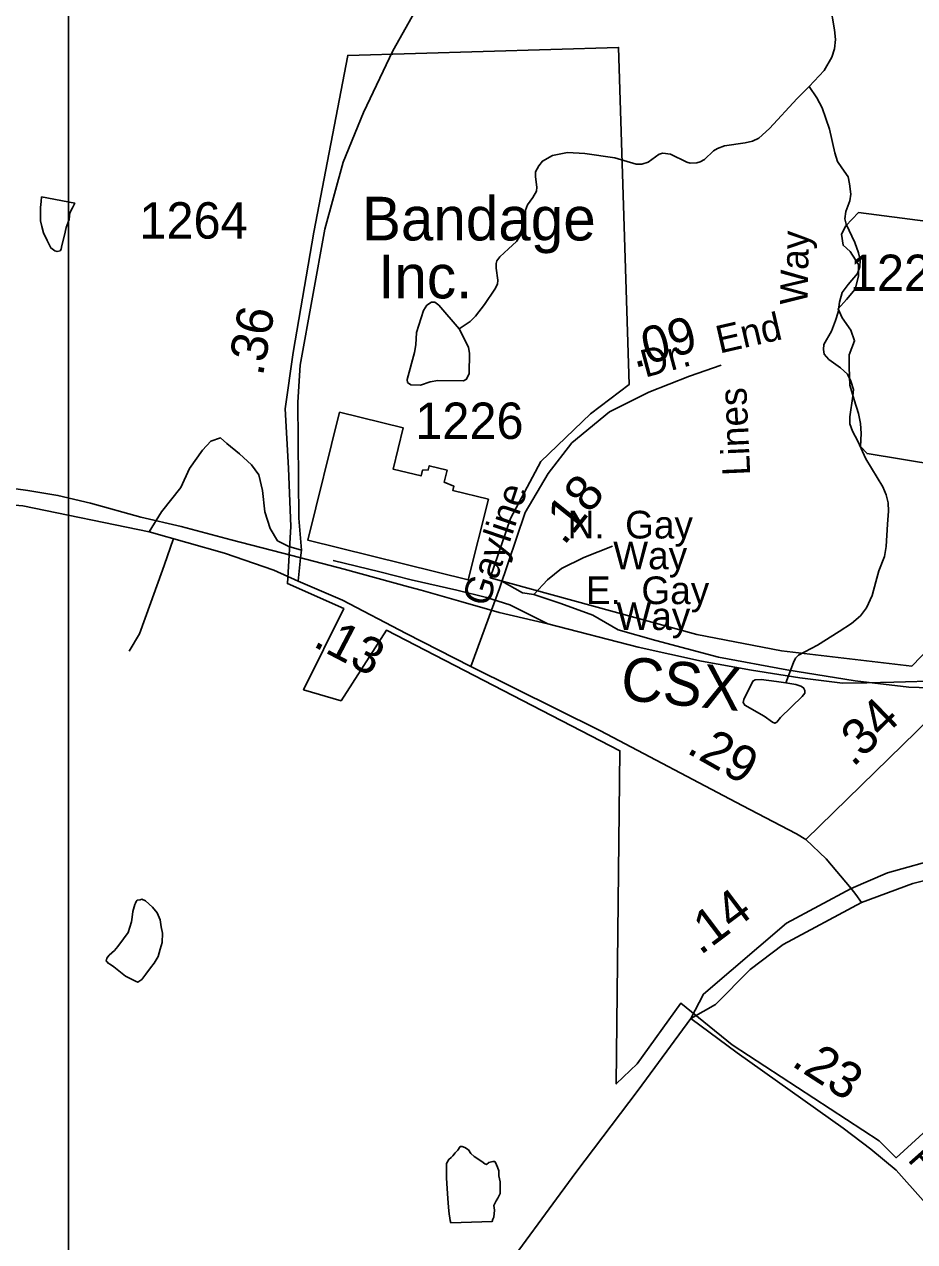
# Model space of a CAD drawing. Extents: x 2126262 to 2293712, y 749403 to 919119.
# Drawn here: x 2199710 to 2202768, y 848720 to 852903 of the extents above; entities that cross this region are included whole.
import ezdxf

# ---------------------------------------------------------------- set-up
doc = ezdxf.new("R2010")
doc.units = 0
for name, color, linetype in [('Exist Boundary Political City Limit New', 7, 'Continuous'), ('Exist Cultural Warehouse Building Footprint', 7, 'Continuous'), ('Exist Cultural Warehouse Building Label', 7, 'Continuous'), ('Exist Hydrographic Misc Water Feature', 7, 'Continuous'), ('Exist Railroad Mainline', 7, 'Continuous'), ('Exist Railroad Mainline Label', 7, 'Continuous'), ('Exist Railroad Siding', 7, 'Continuous'), ('Exist Road Non-System Type 51', 7, 'Continuous'), ('Exist Road Non-System Type 51 Label', 7, 'Continuous'), ('Exist Road Primary NC Attributed', 7, 'Continuous'), ('Exist Road Primary NC Service Mileage Hundredths English Label', 7, 'Continuous'), ('Exist Road Primary US Attributed', 7, 'Continuous'), ('Exist Road Primary US Mileage Hundredths English Label', 7, 'Continuous'), ('Exist Road Secondary Mileage Hundredths English Label', 7, 'Continuous'), ('Exist Road Secondary Type 51 Attributed', 7, 'Continuous'), ('Exist Road Secondary Type 51 Label', 7, 'Continuous'), ('Exist Road Secondary Type 51 Number Label', 7, 'Continuous'), ('Map Preparation Boundary City Limit Buffer Line', 7, 'Continuous'), ('Map Preparation Inset Cut Line', 7, 'Continuous')]:
    doc.layers.add(name, color=color, linetype=linetype)

msp = doc.modelspace()

# ---------------------------------------------------------------- linework, layer by layer
at = {"layer": 'Exist Boundary Political City Limit New'}
for points in [[(2202888.5, 849176.8), (2202703.8, 849008.4), (2202645.5, 849066.5), (2202141, 849396.4), (2201964.8, 849539.8), (2201815, 849330.5), (2201742.5, 849262.2), (2201755.2, 850406.8), (2200953, 850821), (2200797.5, 850578.8), (2200668.5, 850616.2), (2200806.5, 850895.2), (2200613, 850981.4), (2200624.5, 851177.6), (2200616.8, 851377.4), (2200605.5, 851581.1), (2200632.5, 851774.9), (2200704, 852189.2), (2200820.5, 852795.9), (2201750.5, 852823.3), (2201787, 851665), (2201654.2, 851564.3), (2201483.5, 851400.4), (2201379.8, 851205.4), (2201309.8, 851001.2), (2202019.8, 850806.6), (2202310.2, 850750.2), (2202758, 850696.9), (2203353.2, 851314.4)], [(2202972, 851367.9), (2202604.2, 851428.1), (2202581.5, 851452.4), (2202583.8, 851497.3), (2202581.5, 851531.6), (2202575.2, 851565.1), (2202560, 851612.2), (2202544.8, 851662.5), (2202543.2, 851724.9), (2202543.2, 851767.5), (2202561.5, 851815.1), (2202548, 851851.7), (2202519, 851894.3), (2202504.5, 851925.5), (2202534.2, 851956.8), (2202563, 851993.2), (2202575.2, 852037.4), (2202575.2, 852077.8), (2202546.2, 852122.7), (2202522, 852144), (2202516.8, 852182), (2202531.2, 852210.9), (2202574.8, 852256.1), (2203254.2, 852167.8)]]:
    msp.add_lwpolyline(points, dxfattribs=at)
at = {"layer": 'Exist Cultural Warehouse Building Footprint'}
msp.add_lwpolyline([(2200792.5, 851570.4), (2201011.2, 851516.3), (2200976.2, 851374.9), (2201072.5, 851351.1), (2201077.5, 851371.4), (2201097.2, 851371.6), (2201100.7, 851386.1), (2201162.2, 851370.9), (2201152, 851329.6), (2201184.8, 851316.3), (2201181.2, 851301.5), (2201303.7, 851271.1), (2201234, 850993.9), (2200683.5, 851130.2)], close=True, dxfattribs=at)
at = {"layer": 'Exist Hydrographic Misc Water Feature'}
for points in [[(2202478.1, 852971.3), (2202492.2, 852884.4), (2202495.4, 852850.7), (2202492.2, 852818.1), (2202483.5, 852789.9), (2202457.4, 852744.3), (2202405.3, 852688.9)], [(2202405.3, 852688.9), (2202364.5, 852647.8), (2202269, 852544.6), (2202232, 852512), (2202210.3, 852501.2), (2202185.4, 852495.7), (2202114.8, 852484.9), (2202090.9, 852476.2), (2202076.8, 852468.6), (2202046.4, 852438.2), (2202031.2, 852430.5), (2202019.3, 852427.3), (2201997.1, 852426.2), (2201985.2, 852429.5), (2201928.7, 852456.6), (2201902.7, 852459.9), (2201890.7, 852456.6), (2201852.7, 852429.5), (2201831, 852421.9), (2201811.5, 852422.9), (2201737.6, 852443.6), (2201634.5, 852458.8), (2201574.8, 852462), (2201523.8, 852452.3), (2201489, 852432.7), (2201476.4, 852417.1), (2201465.6, 852396.4), (2201465.6, 852379.1), (2201469.9, 852343.2), (2201468.8, 852329.1), (2201455.8, 852307.4), (2201438.4, 852282.4), (2201430.8, 852263.9), (2201430.8, 852247.6), (2201423.2, 852204.2), (2201416.7, 852181.4), (2201400.4, 852156.4), (2201372.2, 852131.4), (2201342.9, 852103.7), (2201333.1, 852090.6), (2201329.9, 852080.9), (2201329.9, 852064.6), (2201336.4, 852023.3), (2201335.3, 852010.3), (2201325.5, 851992.9), (2201289.7, 851939.7), (2201259.3, 851900.5), (2201240.8, 851882.1), (2201202.8, 851856)], [(2202405.3, 852688.9), (2202431.4, 852650.4), (2202449.8, 852615.7), (2202474.8, 852542.9), (2202493.3, 852461.4), (2202503, 852431), (2202517.1, 852410.3), (2202538.9, 852378.8), (2202544.3, 852354.9), (2202548.6, 852319.1), (2202545.4, 852295.8), (2202531.3, 852260), (2202528, 852235), (2202532.3, 852216.6), (2202562.7, 852153.5), (2202574.7, 852117.7), (2202580.1, 852092.7), (2202579, 852069.9), (2202571.4, 852047.1), (2202539.9, 852009.1), (2202519.3, 851981.9), (2202509.5, 851948.2), (2202505.2, 851913.5), (2202495.4, 851884.8), (2202482.4, 851849), (2202456.3, 851802.2), (2202454.2, 851785.9), (2202457.4, 851769.7), (2202472.6, 851751.2), (2202512.8, 851722.9), (2202536.7, 851701.2), (2202548.6, 851676.2), (2202557.3, 851648), (2202555.1, 851625.2), (2202545.4, 851554.6), (2202545.4, 851529.6), (2202554.1, 851504.6), (2202572.5, 851470.9), (2202599.6, 851409.8), (2202658.3, 851314.2), (2202670.2, 851285.9), (2202676.7, 851258.8), (2202677.8, 851230.5), (2202674.6, 851184.9), (2202670.2, 851108.9), (2202663.7, 851074.1), (2202645.2, 851025.2), (2202634.4, 850986.7), (2202621.4, 850939.9), (2202602.9, 850897.6), (2202582.3, 850870.4), (2202550.8, 850844.4), (2202508.5, 850816.1), (2202433.5, 850769.4), (2202368.4, 850735.7), (2202358.6, 850724.9), (2202352.1, 850709.7), (2202325, 850640.1)], [(2199769, 852310), (2199883, 852288.7), (2199875.2, 852272.7), (2199865.4, 852254.6), (2199863.5, 852232.7), (2199853.5, 852204.6), (2199847.8, 852178.6), (2199838.1, 852142.5), (2199836.3, 852130.5), (2199832.4, 852124.4), (2199822.3, 852122.4), (2199814.3, 852124.3), (2199800, 852134.3), (2199788.1, 852160.1), (2199775.8, 852186.1), (2199769.8, 852208), (2199765.5, 852227.9), (2199765.3, 852251.9), (2199765.3, 852273.9), (2199767, 852294), (2199769, 852310)], [(2200091.4, 849615), (2200057.3, 849632.8), (2200017.1, 849664.5), (2200005, 849672.4), (2199997, 849676.4), (2199995, 849680.3), (2199991.1, 849684.3), (2199992.7, 849694.3), (2200000.7, 849704.4), (2200018.8, 849720.5), (2200030.5, 849734.6), (2200050.3, 849760.6), (2200066.3, 849782.8), (2200078, 849818.9), (2200079.9, 849834.9), (2200081.7, 849854.9), (2200089.5, 849878.9), (2200091.6, 849882.9), (2200093.6, 849888.9), (2200097.5, 849893), (2200107.6, 849895.1), (2200113.5, 849897.1), (2200125.6, 849891.2), (2200149.6, 849869.4), (2200165.8, 849849.4), (2200175.8, 849825.5), (2200180.1, 849801.6), (2200184.2, 849779.6), (2200182.6, 849747.6), (2200176.5, 849725.5), (2200168.9, 849699.5), (2200155.1, 849677.4), (2200143, 849661.3), (2200127.2, 849639.3), (2200113.3, 849621.2), (2200099.4, 849611.1), (2200091.4, 849615)], [(2201172.8, 848792.7), (2201170.5, 848808.7), (2201168.5, 848814.7), (2201166.2, 848838.7), (2201164.4, 848868.6), (2201162.1, 848902.6), (2201159.9, 848938.5), (2201159.5, 848968.5), (2201159.3, 848988.5), (2201167.3, 849002.6), (2201175.3, 849008.7), (2201181.2, 849014.7), (2201189, 849024.7), (2201199.1, 849034.8), (2201207, 849046.9), (2201213, 849046.9), (2201223, 849043), (2201235.1, 849035.1), (2201243.1, 849023.1), (2201255, 849013.2), (2201281.3, 848995.3), (2201291.3, 848987.5), (2201297.3, 848985.5), (2201305.3, 848991.5), (2201319.2, 848995.7), (2201325.4, 848995.7), (2201329.3, 848989.8), (2201331.3, 848983.8), (2201335.2, 848975.8), (2201339.5, 848963.8), (2201339.5, 848945.8), (2201343.8, 848925.9), (2201344, 848885.8), (2201336, 848869.8), (2201330.3, 848859.8), (2201322.3, 848843.8), (2201324.3, 848827.7), (2201322.5, 848803.7), (2201318.6, 848797.7), (2201316.8, 848789.7), (2201174.9, 848784.8), (2201172.8, 848792.7)]]:
    msp.add_lwpolyline(points, dxfattribs=at)
for points in [[(2201202.8, 851856), (2201133.4, 851937.5), (2201119.2, 851948.3), (2201108.4, 851948.3), (2201092.1, 851937.5), (2201081.2, 851919), (2201056.3, 851844.1), (2201054.1, 851801.7), (2201049.8, 851775.6), (2201024.8, 851682.2), (2201025.9, 851672.4), (2201036.7, 851663.7), (2201070.4, 851662.7), (2201103, 851674.6), (2201130.1, 851678.9), (2201218, 851677.9), (2201228.9, 851683.3), (2201237.6, 851702.8), (2201238.7, 851772.4), (2201235.4, 851791.9), (2201219.1, 851825.6)], [(2202325, 850640.1), (2202359.1, 850634.9), (2202376.4, 850628.4), (2202386.2, 850623), (2202390.5, 850614.3), (2202390.5, 850604.5), (2202380.8, 850593.6), (2202307, 850520.9), (2202293.9, 850504.6), (2202287.4, 850501.3), (2202279.8, 850504.6), (2202250.5, 850525.2), (2202184.3, 850563.2), (2202178.8, 850573), (2202181, 850582.8), (2202211.4, 850645.8), (2202220.1, 850650.1), (2202240.7, 850651.2), (2202292.8, 850644.7)]]:
    msp.add_lwpolyline(points, close=True, dxfattribs=at)
at = {"layer": 'Exist Railroad Mainline'}
msp.add_lwpolyline([(2199639.2, 851312.8), (2199721.1, 851301.5), (2199825.1, 851284.2), (2199936.7, 851257.6), (2200109.6, 851209.9), (2200247.7, 851176.8), (2200419.9, 851131.9), (2200628.1, 851077.4), (2200808.3, 851030.4), (2201029.3, 850970.5), (2201072.6, 850958.2), (2201208.8, 850919.2), (2201341, 850881.8), (2201507.2, 850843), (2201817.5, 850763), (2202035.6, 850714.5), (2202207.8, 850683.5), (2202373.5, 850656.9), (2202519.8, 850639.5), (2202603.8, 850640.1), (2202695.7, 850642.6), (2202855.8, 850647.2)], dxfattribs=at)
at = {"layer": 'Exist Railroad Siding'}
msp.add_lwpolyline([(2201507.2, 850843), (2201376.7, 850908.1), (2201296.7, 850933.5), (2201194.6, 850959.1), (2201038.4, 850993.9), (2200930.3, 851021.3), (2200770.2, 851060.2)], dxfattribs=at)
at = {"layer": 'Exist Road Non-System Type 51'}
for points in [[(2200138, 851159.4), (2200180.3, 851227.7), (2200247.2, 851311.4), (2200276.5, 851377), (2200321.2, 851439.9), (2200350.4, 851470.6), (2200383.9, 851481.7), (2200404.8, 851462.2), (2200448.1, 851427.3), (2200489.9, 851389.6), (2200515, 851354.7), (2200527.6, 851301.6), (2200536, 851227.7), (2200554.1, 851170.4), (2200579.2, 851128.5), (2200618.3, 851109), (2200661.5, 851096.4)], [(2200221.7, 851135.6), (2200190, 851043.4), (2200144, 850916.3), (2200105.6, 850808.1), (2200069.4, 850749.5)], [(2201730, 851110.2), (2201631.3, 851070.7), (2201554.5, 851033.4), (2201506.2, 850993.9), (2201460.2, 850943.4)], [(2201460.2, 850943.4), (2201420.7, 850949.9), (2201350.3, 850989.3)], [(2201460.2, 850943.4), (2201552.3, 850912.6), (2201662, 850873.1), (2201749.8, 850822.6), (2201879.2, 850785.3), (2202094.3, 850728.2), (2202329, 850684.3), (2202563.8, 850647), (2202748.1, 850625), (2202924.9, 850619.9)]]:
    msp.add_lwpolyline(points, dxfattribs=at)
at = {"layer": 'Exist Road Primary NC Attributed'}
for points in [[(2195397.6, 849578.4), (2195511.9, 849606.3), (2195805.6, 849693.5), (2196028.7, 849782.9), (2196139.6, 849852), (2196241.5, 849926), (2196945.9, 850392.3), (2197379, 850694.5), (2197665.6, 850875.3), (2197884.6, 850985.6), (2198256.3, 851130.1), (2198446.7, 851189.4), (2198596, 851224.3), (2198854, 851262), (2199086.3, 851282.2), (2199422.4, 851272.5), (2199704.9, 851248), (2200138, 851159.4), (2200397.4, 851085.4), (2200566.2, 851026.8), (2200650.6, 850989.8)], [(2200650.6, 850989.8), (2200802.6, 850924.1), (2201021.6, 850809.7), (2201242.7, 850695.9)], [(2201242.7, 850695.9), (2201688.7, 850475.6), (2202175.2, 850219.1), (2202361.7, 850121.9), (2202393.4, 850101.9)], [(2202393.4, 850101.9), (2202464.2, 850035.4), (2202549.9, 849933.8)], [(2202549.9, 849933.8), (2202565.9, 849913.4), (2202584.7, 849885.8)]]:
    msp.add_lwpolyline(points, dxfattribs=at)
at = {"layer": 'Exist Road Primary US Attributed'}
for points in [[(2203453.2, 850061.6), (2203341.4, 850086.3), (2203193.3, 850077.5), (2202975.4, 850063), (2202863.6, 850039.8), (2202674.8, 849987.5), (2202549.9, 849933.8)], [(2202584.7, 849885.8), (2202761.9, 849951.2), (2202987.1, 850007.6), (2203087.2, 850015.1), (2203348.6, 850034), (2203453.2, 850061.6)], [(2202549.9, 849933.8), (2202327.7, 849814.7), (2202043, 849570.7), (2201999.5, 849486.5)], [(2201999.5, 849486.5), (2202083.7, 849534.4), (2202202.8, 849654.9), (2202316.1, 849740.6), (2202584.7, 849885.8)], [(2196404.3, 843660.6), (2196475.2, 843773.6), (2196629.4, 844022.8), (2196763.3, 844172.1), (2196964.8, 844403.2), (2197105.7, 844548.4), (2197353.3, 844776.6), (2197527.7, 844949.8), (2197987.3, 845366.5), (2198265.6, 845628.3), (2198705.7, 846036.6), (2199105.3, 846411.5), (2199489.6, 846757), (2199808.3, 847057.8), (2200298.6, 847508.1), (2200722, 847891.3), (2201003.1, 848183.8), (2201316.2, 848565.6), (2201604.3, 848957.2), (2201818.6, 849241.1), (2201999.5, 849486.5)]]:
    msp.add_lwpolyline(points, dxfattribs=at)
at = {"layer": 'Exist Road Secondary Type 51 Attributed'}
msp.add_line((2200650.6, 850989.8), (2200658.7, 851069.4), dxfattribs=at)
for points in [[(2200658.7, 851069.4), (2200661.5, 851096.4), (2200652.1, 851205.9), (2200648.6, 851604.5), (2200657, 851731.6), (2200741.4, 852198.5), (2200804.9, 852429.6), (2200874.6, 852599.9), (2200975, 852812.1), (2201231.3, 853269), (2201858, 854425.5), (2202192.3, 855082.3), (2202356.9, 855378.3), (2202465.7, 855607.2), (2202532.6, 855769.2), (2202641.4, 856122.4), (2202716, 856421.6)], [(2201314.3, 850889.4), (2201341.9, 850964.1), (2201429.4, 851225.6), (2201508.9, 851359.6), (2201589.8, 851464.3), (2201719.1, 851571), (2201854.4, 851639.4), (2201993.9, 851693.9), (2202102.7, 851731.6)], [(2202393.4, 850101.9), (2202963.7, 850658.2), (2203060.1, 850753.5), (2203262, 850941.6), (2203464.1, 851142.3), (2203631.5, 851304.3), (2203690.7, 851370.6)], [(2201242.7, 850695.9), (2201314.3, 850889.4)], [(2203429.2, 848135.1), (2203388.7, 848242.6), (2203331.6, 848336.2), (2203242.3, 848411.6), (2203078.4, 848550.5), (2202898.4, 848747.3), (2202703.9, 848965.8), (2202617.4, 849038.4), (2202522.5, 849109.6), (2202157.7, 849368.6), (2201999.5, 849486.5)]]:
    msp.add_lwpolyline(points, dxfattribs=at)
at = {"layer": 'Map Preparation Boundary City Limit Buffer Line'}
for points in [[(2202888.5, 849176.8), (2202703.8, 849008.4), (2202645.5, 849066.5), (2202141, 849396.4), (2201964.8, 849539.8), (2201815, 849330.5), (2201742.5, 849262.2), (2201755.2, 850406.8), (2200953, 850821), (2200797.5, 850578.8), (2200668.5, 850616.2), (2200806.5, 850895.2), (2200613, 850981.4), (2200624.5, 851177.6), (2200616.8, 851377.4), (2200605.5, 851581.1), (2200632.5, 851774.9), (2200704, 852189.2), (2200820.5, 852795.9), (2201750.5, 852823.3), (2201787, 851665), (2201654.2, 851564.3), (2201483.5, 851400.4), (2201379.8, 851205.4), (2201309.8, 851001.2), (2202019.8, 850806.6), (2202310.2, 850750.2), (2202758, 850696.9), (2203353.2, 851314.4)], [(2202972, 851367.9), (2202604.2, 851428.1), (2202581.5, 851452.4), (2202583.8, 851497.3), (2202581.5, 851531.6), (2202575.2, 851565.1), (2202560, 851612.2), (2202544.8, 851662.5), (2202543.2, 851724.9), (2202543.2, 851767.5), (2202561.5, 851815.1), (2202548, 851851.7), (2202519, 851894.3), (2202504.5, 851925.5), (2202534.2, 851956.8), (2202563, 851993.2), (2202575.2, 852037.4), (2202575.2, 852077.8), (2202546.2, 852122.7), (2202522, 852144), (2202516.8, 852182), (2202531.2, 852210.9), (2202574.8, 852256.1), (2203254.2, 852167.8)]]:
    msp.add_lwpolyline(points, dxfattribs=at)
at = {"layer": 'Map Preparation Inset Cut Line'}
msp.add_lwpolyline([(2221398.3, 867008), (2199861.2, 867008), (2199861.2, 844871.7), (2221398.3, 844871.7)], close=True, dxfattribs=at)

# ---------------------------------------------------------------- texts
at = {"layer": 'Exist Cultural Warehouse Building Label'}
for s, p in [('Bandage', (2200869.3, 852160.3)), (' Inc.', (2200869.3, 851961.1))]:
    msp.add_text(s, height=150, dxfattribs=at).set_placement(p)
at = {"layer": 'Exist Railroad Mainline Label'}
msp.add_text('CSX', height=150, rotation=354.5507, dxfattribs=at).set_placement((2201754, 850582.3))
at = {"layer": 'Exist Road Non-System Type 51 Label'}
for s, rotation, p in [('Way', 88.9587, (2202400.1, 851938.7)), ('End', 12.9255, (2202097.6, 851771.3)), ('Lines', 92.5422, (2202203.1, 851353.4))]:
    msp.add_text(s, height=95, rotation=rotation, dxfattribs=at).set_placement(p)
for s, p in [('N.  Gay', (2201575.7, 851136.2)), ('Way', (2201732.3, 851030.4)), ('E.  Gay', (2201638.6, 850910.6)), ('Way', (2201743, 850821.7))]:
    msp.add_text(s, height=95, dxfattribs=at).set_placement(p)
at = {"layer": 'Exist Road Primary NC Service Mileage Hundredths English Label'}
for s, rotation, p in [('.13', 332.4023, (2200696.9, 850767.9)), ('.29', 330.3868, (2201980.1, 850401.9))]:
    msp.add_text(s, height=125, rotation=rotation, dxfattribs=at).set_placement(p)
at = {"layer": 'Exist Road Primary US Mileage Hundredths English Label'}
msp.add_text('.14', height=125, rotation=37.1042, dxfattribs=at).set_placement((2202031.6, 849702))
at = {"layer": 'Exist Road Secondary Mileage Hundredths English Label'}
for s, rotation, p in [('.36', 79.7564, (2200528.7, 851691.3)), ('.09', 15.4378, (2201804.8, 851721.3)), ('.18', 51.3975, (2201563.6, 851109.2)), ('.34', 44.286, (2202556.4, 850348.2)), ('.23', 327.0404, (2202340.8, 849326.9))]:
    msp.add_text(s, height=125, rotation=rotation, dxfattribs=at).set_placement(p)
at = {"layer": 'Exist Road Secondary Type 51 Label'}
for s, rotation, p in [('Dr.', 14.9486, (2201841.6, 851688.5)), ('Gayline', 71.2691, (2201301.2, 850897.4)), ('Fox', 311.6464, (2202740.7, 849000.2))]:
    msp.add_text(s, height=95, rotation=rotation, dxfattribs=at).set_placement(p)
at = {"layer": 'Exist Road Secondary Type 51 Number Label'}
for s, p in [('1264', (2200104.8, 852166.6)), ('1228', (2202545.4, 851986.5)), ('1226', (2201052.5, 851478.2))]:
    msp.add_text(s, height=125, dxfattribs=at).set_placement(p)

doc.saveas('drawing.dxf')
